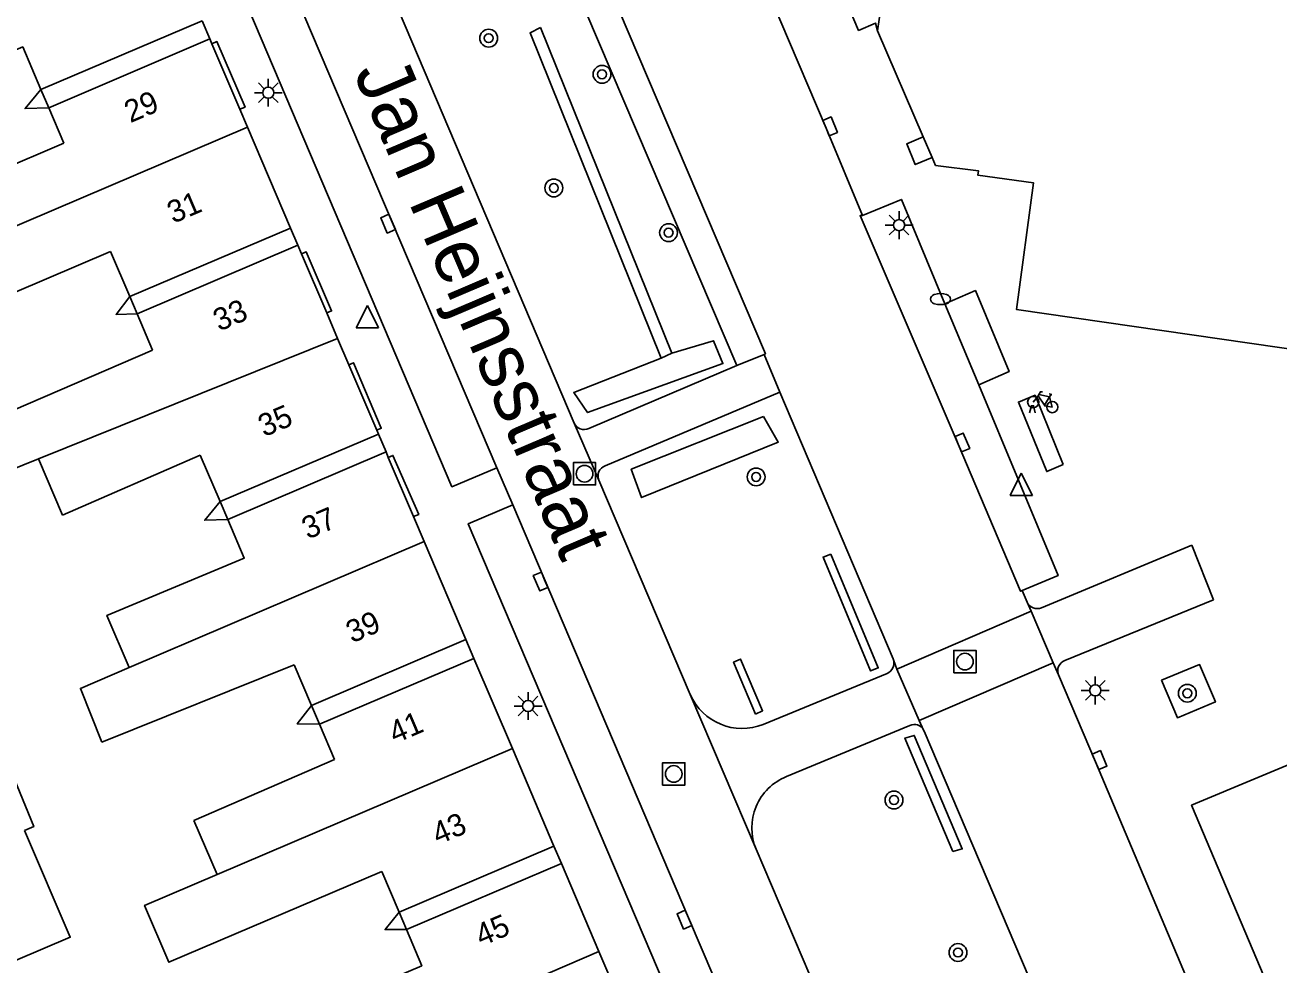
# Model space of a CAD drawing. Extents: x 132998 to 136004, y 396998 to 398512.
# Drawn here: x 133259 to 133315.3, y 397138 to 397180.2 of the extents above; entities that cross this region are included whole.
import ezdxf

# ---------------------------------------------------------------- set-up
doc = ezdxf.new("R2010")
doc.units = 0
for name, color, linetype in [('gg-afsc-erfafscheiding', 7, 'Continuous'), ('gg-anno-huisnummerreeks BGT', 7, 'Continuous'), ('gg-anno-openbare ruimte label', 7, 'Continuous'), ('gg-bbg-abri', 7, 'Continuous'), ('gg-bbg-gedigitaliseerde bebouwing', 7, 'Continuous'), ('gg-bbg-gedigitaliseerde bebouwing onder overbouw', 7, 'Continuous'), ('gg-bbg-gedigitaliseerde bijgebouw', 7, 'Continuous'), ('gg-bbg-gedigitaliseerde overbouw', 7, 'Continuous'), ('gg-bbg-hoofdgebouw', 7, 'Continuous'), ('gg-bbg-pand overbouw', 7, 'Continuous'), ('gg-bbg-tussenscheiding', 7, 'Continuous'), ('gg-knt-verharding', 7, 'Continuous'), ('gg-knt-verharding nz', 7, 'Continuous'), ('gt-grn-groengrens', 7, 'Continuous'), ('gt-symb-boom', 7, 'Continuous'), ('gt-symb-brandkraan', 7, 'Continuous'), ('gt-symb-fietsenrek', 7, 'Continuous'), ('gt-symb-kolk', 7, 'Continuous'), ('gt-symb-lichtmast', 7, 'Continuous'), ('gt-symb-rioolschacht', 7, 'Continuous'), ('gt-symb-waterafsluiter', 7, 'Continuous')]:
    doc.layers.add(name, color=color, linetype=linetype)

# ---------------------------------------------------------------- blocks, each defined once
blk = doc.blocks.new('gt0-BOOM')
at = {"layer": 'gt-symb-boom'}
for radius in [0.4, 0.2]:
    blk.add_circle((0, 0), radius, dxfattribs=at)
blk = doc.blocks.new('gt0-LMAST')
at = {"layer": 'gt-symb-lichtmast'}
for p, q in [((-0.005, 0.246), (-0.005, 0.621)), ((-0.182, 0.173), (-0.447, 0.438)), ((0.172, 0.173), (0.437, 0.438)), ((-0.255, -0.004), (-0.63, -0.004)), ((-0.182, -0.181), (-0.447, -0.446)), ((-0.005, -0.254), (-0.005, -0.629)), ((0.437, -0.446), (0.172, -0.181)), ((0.245, -0.004), (0.62, -0.004))]:
    blk.add_line(p, q, dxfattribs=at)
blk.add_circle((-0.005, -0.004), 0.25, dxfattribs=at)
blk = doc.blocks.new('gt0-RS')
at = {"layer": 'gt-symb-rioolschacht'}
blk.add_lwpolyline([(-0.5, -0.5), (0.5, -0.5), (0.5, 0.5), (-0.5, 0.5)], close=True, dxfattribs=at)
blk.add_circle((0, 0), 0.375, dxfattribs=at)
blk = doc.blocks.new('gt0-KOLK')
at = {"layer": 'gt-symb-kolk'}
blk.add_lwpolyline([(0, 0), (0.375, 0), (0.375, 0.4), (-0.375, 0.4), (-0.375, 0), (0, 0)], dxfattribs=at)
blk = doc.blocks.new('gt0-WAFSL')
at = {"layer": 'gt-symb-waterafsluiter'}
for p, q in [((-0.5, -0.333), (0, 0.667)), ((0, 0.667), (0.5, -0.333)), ((0.5, -0.333), (-0.5, -0.333))]:
    blk.add_line(p, q, dxfattribs=at)
blk = doc.blocks.new('gt0-FREK')
at = {"layer": 'gt-symb-fietsenrek'}
for p, q in [((0.259, 0.762), (0.294, 0.823)), ((0.54, 0.335), (0.259, 0.762)), ((0.294, 0.823), (0.767, 0.714)), ((0.767, 0.714), (0.54, 0.335)), ((0.757, 0.841), (0.866, 0.816)), ((0.767, 0.714), (0.84, 0.822)), ((0.895, 0.252), (0.767, 0.714))]:
    blk.add_line(p, q, dxfattribs=at)
for points in [[(0.036, 0.476), (0.228, 0.708), (0.259, 0.762)], [(0.294, 0.823), (0.36, 0.937), (0.452, 0.935)], [(-0.124, 0), (-0.047, 0.312), (0.053, 0.312), (0.12, 0)], [(0.54, 0.335), (0.555, 0.305), (0.895, 0.252)]]:
    blk.add_lwpolyline(points, dxfattribs=at)
for centre in [(0.036, 0.476), (0.895, 0.252)]:
    blk.add_circle(centre, 0.252, dxfattribs=at)
blk = doc.blocks.new('gt0-BR')
at = {"layer": 'gt-symb-brandkraan'}
for centre, radius, start, end in [((-0.244, 0), 0.206, 107.5669, 252.4331), ((0.599, -2.664), 3, 106.892, 107.5669), ((0, -0.691), 0.938, 73.108, 106.892), ((-0.599, -2.664), 3, 72.4331, 73.108), ((0.244, 0), 0.206, 287.567, 72.4331), ((0.599, 2.664), 3, 252.4331, 253.108), ((0, 0.691), 0.938, 253.108, 286.8921), ((-0.599, 2.664), 3, 286.8921, 287.567)]:
    blk.add_arc(centre, radius, start, end, dxfattribs=at)

msp = doc.modelspace()

# ---------------------------------------------------------------- linework, layer by layer
at = {"layer": 'gg-afsc-erfafscheiding'}
for points in [[(133260.047, 397176.488), (133258.987, 397176.453), (133259.7, 397177.302)], [(133264.02, 397167.232), (133263.075, 397167.207), (133263.689, 397168.006)], [(133267.748, 397158.797), (133267.057, 397157.96), (133268.091, 397157.994)], [(133271.852, 397149.643), (133271.218, 397148.811), (133272.212, 397148.799)], [(133276.121, 397139.577), (133275.159, 397139.578), (133275.787, 397140.361)]]:
    msp.add_lwpolyline(points, dxfattribs=at)
at = {"layer": 'gg-bbg-abri'}
msp.add_line((133301.833, 397164.047), (133300.319, 397167.68), dxfattribs=at)
msp.add_lwpolyline([(133300.319, 397167.68), (133301.687, 397168.274), (133303.201, 397164.641), (133301.833, 397164.047)], dxfattribs=at)
at = {"layer": 'gg-bbg-gedigitaliseerde bebouwing'}
for p, q in [((133260.725, 397174.898), (133260.047, 397176.488)), ((133260.725, 397174.898), (133254.623, 397172.295)), ((133263.689, 397168.006), (133262.824, 397170.034)), ((133264.714, 397165.605), (133264.02, 397167.232)), ((133260.665, 397158.191), (133259.587, 397160.713)), ((133266.859, 397160.884), (133260.665, 397158.191)), ((133267.748, 397158.797), (133266.859, 397160.884)), ((133262.44, 397148), (133271.072, 397151.473)), ((133271.852, 397149.643), (133271.072, 397151.473)), ((133272.885, 397147.22), (133272.212, 397148.799)), ((133266.575, 397144.477), (133272.885, 397147.22)), ((133267.61, 397142.049), (133266.575, 397144.477)), ((133275.787, 397140.361), (133275.009, 397142.186))]:
    msp.add_line(p, q, dxfattribs=at)
for points in [[(133259.7, 397177.302), (133258.882, 397179.218), (133257.97, 397178.829)], [(133262.824, 397170.034), (133254.29, 397166.393), (133253.224, 397168.894)], [(133264.714, 397165.605), (133252.863, 397160.502), (133253.786, 397158.379), (133259.587, 397160.713)], [(133263.659, 397151.346), (133262.662, 397153.685), (133268.83, 397156.262), (133268.091, 397157.994)], [(133262.44, 397148), (133261.469, 397150.412), (133263.659, 397151.346)], [(133267.61, 397142.049), (133264.358, 397140.662), (133265.446, 397138.109), (133275.009, 397142.186)], [(133271.514, 397132.927), (133270.514, 397135.272), (133276.812, 397137.957), (133276.121, 397139.577)]]:
    msp.add_lwpolyline(points, dxfattribs=at)
at = {"layer": 'gg-bbg-gedigitaliseerde bebouwing onder overbouw'}
for p, q in [((133266.945, 397180.392), (133259.7, 397177.302)), ((133267.292, 397179.577), (133260.047, 397176.488)), ((133270.913, 397171.086), (133263.689, 397168.006)), ((133271.243, 397170.312), (133264.02, 397167.232)), ((133274.861, 397161.83), (133267.748, 397158.797)), ((133275.203, 397161.027), (133268.091, 397157.994)), ((133278.795, 397152.601), (133271.852, 397149.643)), ((133279.154, 397151.759), (133272.212, 397148.799)), ((133282.749, 397143.33), (133275.787, 397140.361)), ((133283.083, 397142.546), (133276.121, 397139.577))]:
    msp.add_line(p, q, dxfattribs=at)
at = {"layer": 'gg-bbg-gedigitaliseerde bijgebouw'}
for points in [[(133257.487, 397148.775), (133259.374, 397144.204), (133258.954, 397144.028)], [(133258.954, 397144.028), (133261.011, 397139.235), (133258.561, 397138.19), (133256.435, 397143.022)]]:
    msp.add_lwpolyline(points, dxfattribs=at)
at = {"layer": 'gg-bbg-gedigitaliseerde overbouw'}
for p, q in [((133260.047, 397176.488), (133259.7, 397177.302)), ((133264.02, 397167.232), (133263.689, 397168.006)), ((133268.091, 397157.994), (133267.748, 397158.797)), ((133272.212, 397148.799), (133271.852, 397149.643)), ((133276.121, 397139.577), (133275.787, 397140.361))]:
    msp.add_line(p, q, dxfattribs=at)
at = {"layer": 'gg-bbg-hoofdgebouw'}
for p, q in [((133297.285, 397179.942), (133299.384, 397194.495)), ((133299.341, 397175.188), (133297.285, 397179.942)), ((133267.383, 397179.364), (133267.292, 397179.577)), ((133268.638, 397176.421), (133267.383, 397179.364)), ((133268.982, 397175.614), (133268.638, 397176.421)), ((133270.913, 397171.086), (133268.982, 397175.614)), ((133299.743, 397174.26), (133299.341, 397175.188)), ((133299.9, 397173.897), (133299.743, 397174.26)), ((133271.405, 397169.932), (133271.243, 397170.312)), ((133272.54, 397167.271), (133271.405, 397169.932)), ((133273.029, 397166.123), (133272.54, 397167.271)), ((133273.532, 397164.945), (133273.029, 397166.123)), ((133274.786, 397162.006), (133273.532, 397164.945)), ((133274.861, 397161.83), (133274.786, 397162.006)), ((133275.306, 397160.786), (133275.203, 397161.027)), ((133276.441, 397158.123), (133275.306, 397160.786)), ((133276.92, 397157), (133276.441, 397158.123)), ((133278.795, 397152.601), (133276.92, 397157)), ((133280.882, 397147.709), (133279.154, 397151.759)), ((133282.749, 397143.33), (133280.882, 397147.709)), ((133284.772, 397138.587), (133283.083, 397142.546)), ((133286.693, 397134.082), (133284.772, 397138.587))]:
    msp.add_line(p, q, dxfattribs=at)
msp.add_lwpolyline([(133376.73, 397156.812), (133369.045, 397157.961), (133303.536, 397167.42), (133304.298, 397173.109), (133301.798, 397173.457), (133301.825, 397173.652), (133299.9, 397173.897)], dxfattribs=at)
at = {"layer": 'gg-bbg-pand overbouw'}
for p, q in [((133266.945, 397180.392), (133267.292, 397179.577)), ((133270.913, 397171.086), (133271.243, 397170.312)), ((133274.861, 397161.83), (133275.203, 397161.027)), ((133278.795, 397152.601), (133279.154, 397151.759)), ((133282.749, 397143.33), (133283.083, 397142.546))]:
    msp.add_line(p, q, dxfattribs=at)
at = {"layer": 'gg-bbg-tussenscheiding'}
for p, q in [((133255.635, 397169.923), (133268.982, 397175.614)), ((133273.029, 397166.123), (133259.587, 397160.713)), ((133276.92, 397157), (133263.659, 397151.346)), ((133267.61, 397142.049), (133280.882, 397147.709)), ((133284.772, 397138.587), (133271.514, 397132.927))]:
    msp.add_line(p, q, dxfattribs=at)
at = {"layer": 'gg-knt-verharding'}
for p, q in [((133266.059, 397193.488), (133280.181, 397160.318)), ((133273.118, 397187.115), (133283.651, 397162.329)), ((133292.198, 397165.402), (133292.899, 397163.709)), ((133284.316, 397162.079), (133290.972, 397164.915)), ((133292.899, 397163.709), (133285.043, 397160.408)), ((133292.899, 397163.709), (133297.983, 397151.732)), ((133284.762, 397159.766), (133283.651, 397162.329)), ((133280.181, 397160.318), (133280.899, 397158.661)), ((133284.762, 397159.766), (133288.869, 397150.133)), ((133304.662, 397154.034), (133311.411, 397156.84)), ((133303.786, 397154.806), (133304.01, 397154.284)), ((133312.39, 397154.389), (133305.699, 397151.657)), ((133304.188, 397153.871), (133304.01, 397154.284)), ((133305.184, 397151.56), (133304.188, 397153.871)), ((133297.999, 397151.69), (133297.983, 397151.732)), ((133305.414, 397151.025), (133305.184, 397151.56)), ((133292.156, 397148.79), (133297.714, 397151.082)), ((133298.736, 397148.748), (133293.194, 397146.449)), ((133299.384, 397148.485), (133299.358, 397148.541)), ((133306.643, 397131.442), (133299.384, 397148.485)), ((133291.832, 397143.183), (133294.584, 397136.722))]:
    msp.add_line(p, q, dxfattribs=at)
for points in [[(133271.513, 397230.896), (133280.67, 397209.23), (133289.218, 397189.101), (133294.974, 397175.574), (133296.619, 397171.647)], [(133290.349, 397194.539), (133290.257, 397194.5), (133296.434, 397179.964), (133297.201, 397180.292), (133297.285, 397179.942)], [(133266.059, 397193.488), (133264.046, 397192.631), (133278.165, 397159.464), (133280.181, 397160.318)], [(133285.133, 397181.938), (133285.216, 397181.943), (133292.251, 397165.44), (133292.198, 397165.402)], [(133290.972, 397164.915), (133284.187, 397180.789), (133284.445, 397180.922)], [(133268.638, 397176.421), (133268.869, 397176.52), (133267.602, 397179.458), (133267.383, 397179.364)], [(133299.743, 397174.26), (133298.985, 397173.932), (133298.6, 397174.867), (133299.341, 397175.188)], [(133296.619, 397171.647), (133296.502, 397171.643), (133300.916, 397161.375), (133303.714, 397154.773), (133303.786, 397154.806)], [(133272.54, 397167.271), (133272.754, 397167.362), (133271.614, 397170.02), (133271.405, 397169.932)], [(133274.786, 397162.006), (133274.991, 397162.094), (133273.748, 397165.037), (133273.532, 397164.945)], [(133276.441, 397158.123), (133276.672, 397158.221), (133275.514, 397160.875), (133275.306, 397160.786)], [(133280.899, 397158.661), (133278.896, 397157.801), (133292.337, 397126.233), (133294.344, 397127.098)], [(133280.899, 397158.661), (133288.793, 397140.102), (133294.344, 397127.098)], [(133316.018, 397134.23), (133311.401, 397145.163), (133319.978, 397148.741), (133321.084, 397149.362), (133324.283, 397151.568)], [(133314.536, 397129.239), (133314.133, 397130.372), (133313.721, 397131.385), (133307.083, 397147.113), (133305.414, 397151.025)], [(133310.054, 397150.774), (133311.755, 397151.483), (133312.467, 397149.799), (133310.765, 397149.091), (133310.054, 397150.774)]]:
    msp.add_lwpolyline(points, dxfattribs=at)
for centre, radius, start, end in [((133284.107, 397162.532), 0.499, 203.9989, 294.7946), ((133285.227, 397159.945), 0.498, 111.6452, 201.0773), ((133304.461, 397154.485), 0.494, 204.0078, 294.035), ((133297.537, 397151.536), 0.487, 291.309, 18.4613), ((133305.871, 397151.199), 0.489, 110.5735, 200.8805), ((133291.211, 397151.172), 2.562, 203.9129, 291.6393), ((133298.936, 397148.311), 0.48, 28.5724, 114.6129), ((133294.127, 397144.143), 2.488, 112.0285, 202.6969)]:
    msp.add_arc(centre, radius, start, end, dxfattribs=at)
at = {"layer": 'gg-knt-verharding nz'}
for p, q in [((133290.972, 397164.915), (133292.198, 397165.402)), ((133312.39, 397154.389), (133311.411, 397156.84)), ((133298.16, 397151.273), (133304.188, 397153.871)), ((133298.16, 397151.273), (133297.999, 397151.69)), ((133299.161, 397148.965), (133305.184, 397151.56)), ((133298.16, 397151.273), (133299.161, 397148.965)), ((133288.869, 397150.133), (133291.832, 397143.183)), ((133299.161, 397148.965), (133299.358, 397148.541))]:
    msp.add_line(p, q, dxfattribs=at)
for points in [[(133296.619, 397171.647), (133298.362, 397172.373), (133300.319, 397167.68)], [(133303.786, 397154.806), (133305.404, 397155.48), (133301.833, 397164.047)], [(133305.635, 397160.464), (133304.366, 397163.579), (133303.62, 397163.265), (133304.889, 397160.15), (133305.635, 397160.464)]]:
    msp.add_lwpolyline(points, dxfattribs=at)
at = {"layer": 'gt-grn-groengrens'}
for p, q in [((133288.038, 397165.466), (133282.146, 397180.085)), ((133287.568, 397165.237), (133288.038, 397165.466))]:
    msp.add_line(p, q, dxfattribs=at)
for points in [[(133282.146, 397180.085), (133281.676, 397179.856), (133287.568, 397165.237)], [(133288.038, 397165.466), (133289.918, 397166.025), (133290.337, 397165.001), (133284.262, 397162.799), (133283.642, 397163.699), (133287.568, 397165.237)], [(133292.157, 397162.621), (133292.824, 397161.474), (133286.687, 397158.977), (133286.222, 397160.249), (133292.157, 397162.621)], [(133295.19, 397156.435), (133294.839, 397156.305), (133296.968, 397151.198), (133297.319, 397151.327), (133295.19, 397156.435)], [(133291.812, 397149.258), (133292.125, 397149.403), (133291.133, 397151.728), (133290.82, 397151.582), (133291.812, 397149.258)], [(133300.676, 397143.079), (133301.093, 397143.197), (133298.939, 397148.298), (133298.522, 397148.179), (133300.676, 397143.079)]]:
    msp.add_lwpolyline(points, dxfattribs=at)

# ---------------------------------------------------------------- block references
at = {"layer": 'gt-symb-boom'}
for p in [(133279.817, 397179.613), (133284.91, 397177.99), (133282.743, 397172.886), (133287.898, 397170.878), (133291.833, 397159.908), (133311.209, 397150.192), (133298.026, 397145.396), (133300.903, 397138.547)]:
    msp.add_blockref('gt0-BOOM', p, dxfattribs=at)
at = {"layer": 'gt-symb-brandkraan'}
msp.add_blockref('gt0-BR', (133300.116, 397167.894), dxfattribs=at)
at = {"layer": 'gt-symb-fietsenrek'}
msp.add_blockref('gt0-FREK', (133304.247, 397162.793), dxfattribs=at)
at = {"layer": 'gt-symb-kolk'}
for p, rotation in [((133294.974, 397175.574), -67.27398934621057), ((133275.48, 397171.358), 113.07673663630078), ((133300.916, 397161.375), -67.02816700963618), ((133282.331, 397155.287), 113.00785254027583), ((133307.083, 397147.113), -67.11506551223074), ((133288.793, 397140.102), 113.05130091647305)]:
    msp.add_blockref('gt0-KOLK', p, dxfattribs=dict(at, rotation=rotation))
at = {"layer": 'gt-symb-lichtmast'}
for p in [(133269.917, 397177.166), (133298.263, 397171.219), (133307.074, 397150.323), (133281.593, 397149.621)]:
    msp.add_blockref('gt0-LMAST', p, dxfattribs=at)
at = {"layer": 'gt-symb-rioolschacht'}
for p in [(133284.123, 397160.052), (133301.216, 397151.613), (133288.13, 397146.568)]:
    msp.add_blockref('gt0-RS', p, dxfattribs=at)
at = {"layer": 'gt-symb-waterafsluiter'}
for p in [(133274.364, 397166.942), (133303.748, 397159.413)]:
    msp.add_blockref('gt0-WAFSL', p, dxfattribs=at)

# ---------------------------------------------------------------- texts
at = {"layer": 'gg-anno-huisnummerreeks BGT'}
for s, p in [('29', (133263.713, 397175.791)), ('31', (133265.64, 397171.272)), ('33', (133267.705, 397166.43)), ('35', (133269.727, 397161.687)), ('37', (133271.689, 397157.088)), ('39', (133273.675, 397152.428)), ('41', (133275.601, 397147.913)), ('43', (133277.539, 397143.369)), ('45', (133279.484, 397138.806))]:
    msp.add_text(s, height=1, rotation=23.1, dxfattribs=at).set_placement(p)
at = {"layer": 'gg-anno-openbare ruimte label'}
msp.add_text('Jan Heijnsstraat', height=2.5, rotation=293.1, dxfattribs=at).set_placement((133273.723, 397178.074))

doc.saveas('drawing.dxf')
